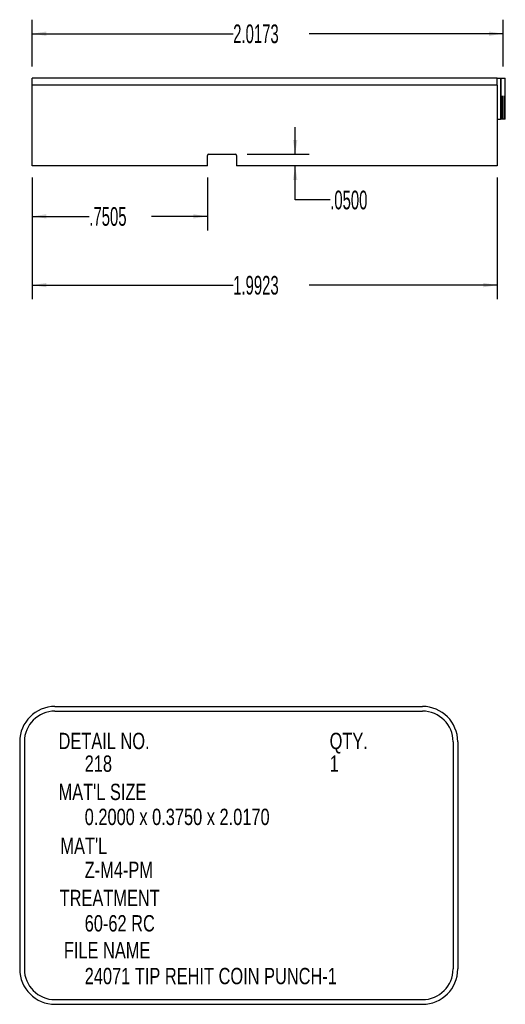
# Model space of a CAD drawing. Header units: inches. Extents: x 1880 to 2363, y -453 to -54.
# Tile 927 of 1056: x 2141.98 to 2144.06, y -448.79 to -444.58. Entities that reach past the tile are written whole.
import ezdxf

# ---------------------------------------------------------------- set-up
doc = ezdxf.new("R2010")
doc.units = ezdxf.units.IN
doc.header["$LTSCALE"] = 0.5
doc.header["$MEASUREMENT"] = 0
doc.linetypes.add('HIDDEN', pattern=[0.225, 0.15, -0.075])
for name, color, linetype in [('SID-M-D', 42, 'Continuous'), ('SID-M-H', 4, 'HIDDEN'), ('SID-M-M', 233, 'Continuous'), ('SID-M-S', 105, 'Continuous')]:
    doc.layers.add(name, color=color, linetype=linetype)
doc.styles.add('SLDTEXTSTYLE0', font='TXT', dxfattribs={"width": 0.595745})

msp = doc.modelspace()

# ---------------------------------------------------------------- linework, layer by layer
at = {"layer": 'SID-M-D'}
for p, q in [((2142.03058, -444.77855), (2142.03058, -444.57773)), ((2144.04784, -444.77855), (2144.04784, -444.57773)), ((2142.03058, -444.63773), (2142.89129, -444.63773)), ((2144.04784, -444.63773), (2143.2164, -444.63773)), ((2143.15692, -445.15355), (2143.15692, -445.03817)), ((2142.95108, -445.15355), (2143.21692, -445.15355)), ((2143.15692, -445.34931), (2143.15692, -445.20355)), ((2142.03058, -445.25355), (2142.03058, -445.47984)), ((2142.03058, -445.25355), (2142.03058, -445.77426)), ((2142.78108, -445.25355), (2142.78108, -445.47984)), ((2144.02284, -445.25355), (2144.02284, -445.77426)), ((2143.30692, -445.34931), (2143.15692, -445.34931)), ((2142.03058, -445.41984), (2142.27481, -445.41984)), ((2142.78108, -445.41984), (2142.54081, -445.41984)), ((2142.03058, -445.71426), (2142.89129, -445.71426)), ((2144.02284, -445.71426), (2143.2164, -445.71426))]:
    msp.add_line(p, q, dxfattribs=at)
for points in [[(2142.03058, -444.63773), (2142.09058, -444.64696), (2142.09058, -444.6285)], [(2144.04784, -444.63773), (2143.98784, -444.6285), (2143.98784, -444.64696)], [(2143.15692, -445.15355), (2143.16615, -445.09355), (2143.14769, -445.09355)], [(2143.15692, -445.20355), (2143.14769, -445.26355), (2143.16615, -445.26355)], [(2142.03058, -445.41984), (2142.09058, -445.42907), (2142.09058, -445.41061)], [(2142.78108, -445.41984), (2142.72108, -445.41061), (2142.72108, -445.42907)], [(2142.03058, -445.71426), (2142.09058, -445.72349), (2142.09058, -445.70503)], [(2144.02284, -445.71426), (2143.96284, -445.70503), (2143.96284, -445.72349)]]:
    msp.add_solid(points, dxfattribs=at)
at = {"layer": 'SID-M-H'}
for p, q in [((2144.03734, -444.82855), (2144.03734, -445.00355)), ((2144.03821, -445.00355), (2144.03821, -444.82855)), ((2144.03821, -444.82855), (2144.03821, -445.00355)), ((2144.04448, -445.00355), (2144.04448, -444.82855)), ((2144.04448, -445.00355), (2144.04448, -444.82855)), ((2144.04655, -445.00355), (2144.04655, -444.82855)), ((2144.04655, -445.00355), (2144.04655, -444.82855)), ((2144.05439, -445.00355), (2144.05439, -444.82855)), ((2144.05439, -445.00355), (2144.05439, -444.82855))]:
    msp.add_line(p, q, dxfattribs=at)
at = {"layer": 'SID-M-M'}
for p, q in [((2142.12773, -447.51819), (2143.70222, -447.51819)), ((2142.12773, -447.51819), (2143.70222, -447.51819)), ((2142.12773, -447.53819), (2143.70222, -447.53819)), ((2141.97648, -447.66944), (2141.97648, -448.64233)), ((2141.97648, -447.66944), (2141.97648, -448.64233)), ((2141.99648, -447.66944), (2141.99648, -448.64233)), ((2143.83347, -447.66944), (2143.83347, -448.64233)), ((2143.85347, -447.66944), (2143.85347, -448.64233)), ((2143.85347, -447.66944), (2143.85347, -448.64233)), ((2142.12773, -448.77358), (2143.70222, -448.77358)), ((2142.12773, -448.79358), (2143.70222, -448.79358)), ((2142.12773, -448.79358), (2143.70222, -448.79358))]:
    msp.add_line(p, q, dxfattribs=at)
for centre, radius, start, end in [((2142.12773, -447.66944), 0.15125, 90, 180), ((2142.12773, -447.66944), 0.13125, 90, 180), ((2143.70222, -447.66944), 0.15125, 0, 90), ((2143.70222, -447.66944), 0.15125, 0, 90), ((2143.70222, -447.66944), 0.13125, 0, 90), ((2142.12773, -448.64233), 0.15125, 180, 270), ((2142.12773, -448.64233), 0.15125, 180, 270), ((2142.12773, -448.64233), 0.13125, 180, 270), ((2143.70222, -448.64233), 0.15125, 270, 0), ((2143.70222, -448.64233), 0.13125, 270, 0), ((2143.70222, -448.64233), 0.15125, 270, 0)]:
    msp.add_arc(centre, radius, start, end, dxfattribs=at)
at = {"layer": 'SID-M-S'}
for p, q in [((2142.03058, -444.85855), (2142.03058, -444.82855)), ((2144.02284, -444.82855), (2142.03058, -444.82855)), ((2144.02284, -444.85855), (2144.02284, -444.82855)), ((2144.02284, -444.82855), (2144.03734, -444.82855)), ((2144.03734, -444.82855), (2144.03734, -445.00355)), ((2144.03734, -444.82855), (2144.05734, -444.82855)), ((2144.05734, -445.00355), (2144.05734, -444.82855)), ((2144.02284, -444.85855), (2142.03058, -444.85855)), ((2142.03058, -445.20355), (2142.03058, -444.85855)), ((2144.02284, -444.85855), (2144.02284, -445.20355)), ((2144.02284, -445.00355), (2144.03734, -445.00355)), ((2144.05734, -445.00355), (2144.03734, -445.00355)), ((2142.78108, -445.20355), (2142.78108, -445.15855)), ((2142.78608, -445.15355), (2142.90108, -445.15355)), ((2142.90608, -445.15855), (2142.90608, -445.20355)), ((2142.78108, -445.20355), (2142.03058, -445.20355)), ((2144.02284, -445.20355), (2142.90608, -445.20355))]:
    msp.add_line(p, q, dxfattribs=at)
for centre, start, end in [((2142.78608, -445.15855), 90, 180), ((2142.90108, -445.15855), 0, 90)]:
    msp.add_arc(centre, 0.005, start, end, dxfattribs=at)

# ---------------------------------------------------------------- texts
at = {"layer": 'SID-M-D', "style": 'SLDTEXTSTYLE0', "width": 0.75}
for s, p in [('DETAIL NO.', (2142.14312, -447.70103)), ('QTY.', (2143.30457, -447.70103)), ('218', (2142.25509, -447.79813)), ('1', (2143.30457, -447.79813)), ("MAT'L SIZE", (2142.14312, -447.91915)), ('0.2000 x 0.3750 x 2.0170', (2142.25509, -448.02603)), ("MAT'L", (2142.15097, -448.15012)), ('Z-M4-PM', (2142.25509, -448.25295)), ('TREATMENT', (2142.14769, -448.37336)), ('60-62 RC', (2142.25509, -448.48178)), ('FILE NAME', (2142.16589, -448.59684)), ('24071 TIP REHIT COIN PUNCH-1', (2142.25509, -448.70759))]:
    msp.add_text(s, height=0.07, dxfattribs=at).set_placement(p)
at = {"layer": 'SID-M-D', "char_height": 0.08, "attachment_point": 1, "style": 'SLDTEXTSTYLE0'}
for s, insert in [('2.0173', (2142.89129, -444.5981)), ('.0500', (2143.30692, -445.30969)), ('.7505', (2142.27481, -445.38022)), ('1.9923', (2142.89129, -445.67463))]:
    msp.add_mtext(s, dxfattribs=dict(at, insert=insert))

doc.saveas('drawing.dxf')
